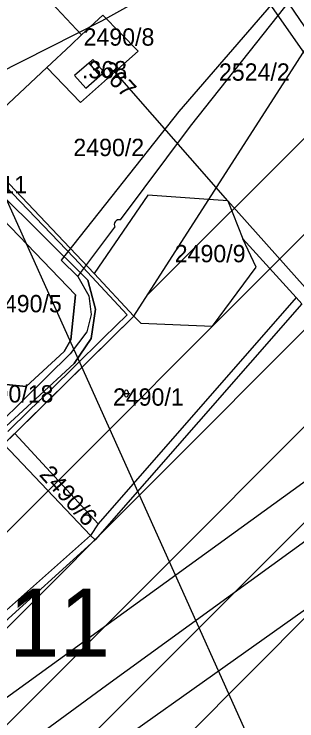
# Model space of a CAD drawing. Extents: x -564810 to -550519, y -1045831 to -1034011.
# Drawn here: x -552510.1 to -552426.8, y -1036898.7 to -1036690.7 of the extents above; entities that cross this region are included whole.
import ezdxf

# ---------------------------------------------------------------- set-up
doc = ezdxf.new("R2010")
doc.units = 0
for name, color, linetype in [('KN stav', 7, 'Continuous'), ('Obvod KPU', 7, 'Continuous'), ('Odvodněné plochy', 7, 'Continuous'), ('označ pol cest', 7, 'Continuous'), ('Parcelní čísla', 7, 'Continuous'), ('Polní cesty stavající', 7, 'Continuous'), ('přeložka st silnice', 7, 'Continuous'), ('Vedení VN', 7, 'Continuous'), ('Vrstva 14', 7, 'Continuous'), ('Vrstva 22', 7, 'Continuous'), ('Vrstva 4', 7, 'Continuous'), ('zamokř ploch', 7, 'Continuous')]:
    doc.layers.add(name, color=color, linetype=linetype)

msp = doc.modelspace()

# ---------------------------------------------------------------- linework, layer by layer
at = {"layer": 'KN stav'}
for p, q in [((-552437.23, -1036675.67), (-552404.76, -1036723.92)), ((-552406.48, -1036728.18), (-552440.18, -1036679.82)), ((-552490.27, -1036696.79), (-552501.17, -1036685.07)), ((-552484.04, -1036690.96), (-552490.27, -1036696.79)), ((-552473.61, -1036701.53), (-552484.04, -1036690.96)), ((-552490.27, -1036696.79), (-552493.33, -1036699.65)), ((-552493.33, -1036699.65), (-552500.47, -1036706.34)), ((-552480.44, -1036707.65), (-552473.61, -1036701.53)), ((-552486.94, -1036703.97), (-552488.17, -1036705.07)), ((-552483.61, -1036707.7), (-552486.94, -1036703.97)), ((-552488.17, -1036705.07), (-552492.3, -1036708.76)), ((-552488.17, -1036705.07), (-552484.84, -1036708.8)), ((-552500.47, -1036706.34), (-552523.58, -1036727.96)), ((-552500.47, -1036706.34), (-552490.55, -1036716.7)), ((-552484.84, -1036708.8), (-552483.61, -1036707.7)), ((-552480.44, -1036707.65), (-552483.5, -1036710.39)), ((-552447.16, -1036745.65), (-552480.44, -1036707.65)), ((-552492.3, -1036708.76), (-552488.97, -1036712.49)), ((-552488.97, -1036712.49), (-552484.84, -1036708.8)), ((-552490.55, -1036716.7), (-552483.5, -1036710.39)), ((-552528.98, -1036728.79), (-552488.44, -1036768.99)), ((-552488.44, -1036768.99), (-552528.98, -1036728.79)), ((-552523.58, -1036727.96), (-552486.59, -1036766.98)), ((-552470.7, -1036743.95), (-552486.59, -1036766.98)), ((-552454.23, -1036745.14), (-552470.7, -1036743.95)), ((-552447.16, -1036745.65), (-552454.23, -1036745.14)), ((-552424.36, -1036771.08), (-552447.16, -1036745.65)), ((-552447.16, -1036745.65), (-552442.75, -1036756.84)), ((-552492.05, -1036773.28), (-552513.45, -1036751)), ((-552513.45, -1036751), (-552492.05, -1036773.28)), ((-552438.8, -1036765.1), (-552442.75, -1036756.84)), ((-552442.75, -1036756.84), (-552427.08, -1036774.03)), ((-552451.66, -1036782.51), (-552438.8, -1036765.1)), ((-552486.59, -1036766.98), (-552474.84, -1036779.58)), ((-552488.44, -1036768.99), (-552486.13, -1036777.54)), ((-552486.13, -1036777.54), (-552488.44, -1036768.99)), ((-552493.45, -1036786.48), (-552492.05, -1036773.28)), ((-552492.05, -1036773.28), (-552493.45, -1036786.48)), ((-552427.08, -1036774.03), (-552485.39, -1036840.66)), ((-552427.08, -1036774.03), (-552425.33, -1036775.95)), ((-552425.33, -1036775.95), (-552486.3, -1036845.34)), ((-552486.13, -1036777.54), (-552487.42, -1036786.14)), ((-552487.42, -1036786.14), (-552486.13, -1036777.54)), ((-552509.97, -1036814.09), (-552474.84, -1036779.58)), ((-552474.84, -1036779.58), (-552472.83, -1036781.58)), ((-552472.83, -1036781.58), (-552451.66, -1036782.51)), ((-552495.42, -1036789.98), (-552493.45, -1036786.48)), ((-552493.45, -1036786.48), (-552495.42, -1036789.98)), ((-552487.42, -1036786.14), (-552492.48, -1036793.46)), ((-552492.48, -1036793.46), (-552487.42, -1036786.14)), ((-552506.58, -1036800.27), (-552495.42, -1036789.98)), ((-552495.42, -1036789.98), (-552506.58, -1036800.27)), ((-552492.48, -1036793.46), (-552515.45, -1036814.59)), ((-552515.45, -1036814.59), (-552492.48, -1036793.46)), ((-552513.47, -1036799.61), (-552506.58, -1036800.27)), ((-552506.58, -1036800.27), (-552513.47, -1036799.61)), ((-552513.12, -1036817.19), (-552509.97, -1036814.09)), ((-552509.97, -1036814.09), (-552485.39, -1036840.66)), ((-552513.12, -1036817.19), (-552487.61, -1036844.11)), ((-552485.39, -1036840.66), (-552487.61, -1036844.11)), ((-552487.61, -1036844.11), (-552580.96, -1036926.91)), ((-552486.3, -1036845.34), (-552578.84, -1036929.45))]:
    msp.add_line(p, q, dxfattribs=at)
at = {"layer": 'Obvod KPU'}
for p, q in [((-552549.73, -1036703), (-552494.76, -1036759.9)), ((-552494.76, -1036759.9), (-552492.44, -1036762.36)), ((-552492.44, -1036762.36), (-552476.84, -1036779.15)), ((-552476.84, -1036779.15), (-552483.69, -1036785.87)), ((-552483.69, -1036785.87), (-552492.4, -1036794.44)), ((-552492.4, -1036794.44), (-552498.93, -1036800.8)), ((-552498.93, -1036800.8), (-552505.49, -1036807.14)), ((-552505.49, -1036807.14), (-552511.97, -1036813.5))]:
    msp.add_line(p, q, dxfattribs=at)
at = {"layer": 'Odvodněné plochy'}
msp.add_lwpolyline([(-552600.32, -1036902.47), (-552513.12, -1036817.19), (-552474.84, -1036779.58), (-552354.8, -1036592.74), (-552400, -1036374.74), (-552430.13, -1036308.64), (-552395.94, -1036293.42), (-552343.81, -1036274.77), (-552167.6, -1036269.39), (-552155.18, -1036416.65), (-552140.47, -1036422.98), (-552086.82, -1036466.24), (-552045.42, -1036498.21), (-551912.44, -1036565.02)], dxfattribs=at)
at = {"layer": 'Polní cesty stavající'}
for p, q in [((-552430.72, -1036683.66), (-552461.62, -1036719.27)), ((-552458.13, -1036723.66), (-552428.05, -1036685.61)), ((-552461.62, -1036719.27), (-552496.31, -1036763.11)), ((-552478.82, -1036751.18), (-552458.13, -1036723.66)), ((-552491.36, -1036767.87), (-552480.46, -1036753.37)), ((-552491.36, -1036767.87), (-552496.31, -1036763.11)), ((-552496.31, -1036763.11), (-552491.36, -1036767.87))]:
    msp.add_line(p, q, dxfattribs=at)
msp.add_lwpolyline([(-552491.36, -1036767.87), (-552488.16, -1036773.54), (-552487.45, -1036779.03), (-552488.76, -1036784.19), (-552493.67, -1036790.6), (-552563.08, -1036858.95), (-552571.86, -1036867.39), (-552573.49, -1036870.43)], dxfattribs=at)
msp.add_arc((-552479.14, -1036752.65), 1.5, 77.6331, 208.507, dxfattribs=at)
at = {"layer": 'přeložka st silnice'}
for p, q in [((-552470.8, -1036773.29), (-552129.41, -1036431.9)), ((-552722.77, -1037053.54), (-552113.75, -1036444.53)), ((-552610.63, -1036969.69), (-552098.09, -1036457.15)), ((-552595.92, -1036983.27), (-552082.35, -1036469.69)), ((-552581.22, -1036996.84), (-552066.39, -1036482.02)), ((-552566.51, -1037010.42), (-552050.43, -1036494.34))]:
    msp.add_line(p, q, dxfattribs=at)
at = {"layer": 'Vedení VN'}
for points in [[(-552338.48, -1036611.68), (-552484.37, -1036692.77), (-552546.32, -1036724.04)], [(-554311.13, -1038894.55), (-554183.26, -1038768.06), (-553948.71, -1038736.97), (-553887.24, -1038715.77), (-553721.22, -1038534.86), (-553615.96, -1038471.97), (-553583.46, -1038409.78), (-553495.15, -1038284), (-553204.09, -1037884.03), (-552966, -1037802.05), (-552952.58, -1037796.4), (-552903.13, -1037697.47), (-552835.31, -1037471.34), (-552755.48, -1037231.07), (-552629.72, -1036976.67), (-552323.11, -1036754.78)], [(-552620.77, -1036988.47), (-552571.21, -1036952.78), (-552482.93, -1036888.11), (-552397.67, -1036826.32), (-552309.07, -1036762.79), (-552309.07, -1036762.81)], [(-552318.17, -1036790.68), (-552611.35, -1036998.44), (-552747, -1037286.75), (-552886.17, -1037729.13), (-552939.86, -1037825.23), (-553193.49, -1037916.39), (-553506.46, -1038353.11), (-553565.8, -1038423.21), (-553601.83, -1038493.17), (-553700.74, -1038549.7), (-553878.06, -1038746.16), (-554195.97, -1038818.23), (-554311.84, -1038929.18)]]:
    msp.add_lwpolyline(points, dxfattribs=at)
at = {"layer": 'Vrstva 14'}
msp.add_lwpolyline([(-551754.89, -1038428.38), (-553519.59, -1034507.17), (-553502.09, -1034572.44)], dxfattribs=at)
at = {"layer": 'Vrstva 4'}
msp.add_line((-552487.61, -1036844.11), (-552486.3, -1036845.34), dxfattribs=at)
at = {"layer": 'zamokř ploch'}
for p, q in [((-552478.08, -1036802.32), (-552476.08, -1036802.32)), ((-552477.58, -1036801.82), (-552477.58, -1036802.82)), ((-552476.58, -1036801.82), (-552476.58, -1036802.82))]:
    msp.add_line(p, q, dxfattribs=at)
for centre, start, end in [((-552477.08, -1036801.82), 0, 180), ((-552477.08, -1036802.82), 180, 0)]:
    msp.add_arc(centre, 0.5, start, end, dxfattribs=at)

# ---------------------------------------------------------------- texts
at = {"layer": 'označ pol cest'}
msp.add_text('C11', height=20, dxfattribs=at).set_placement((-552530.95, -1036879.75))
at = {"layer": 'Parcelní čísla'}
for s, p in [('2490/8', (-552489.68, -1036699.94)), ('2524/2', (-552449.8, -1036710.25)), ('2490/2', (-552492.69, -1036732.44)), ('2490/11', (-552531, -1036743.41)), ('2490/9', (-552462.82, -1036763.69)), ('2490/5', (-552516.95, -1036778.41)), ('2490/18', (-552523.19, -1036804.97)), ('2490/1', (-552481.03, -1036805.9))]:
    msp.add_text(s, height=5.1, dxfattribs=at).set_placement(p)
msp.add_text('2490/6', height=5.1, rotation=312.1141, dxfattribs=at).set_placement((-552502.96, -1036826.32))
at = {"layer": 'Vrstva 22'}
msp.add_text('.368', height=5.1, dxfattribs=at).set_placement((-552490.15, -1036709.56))
msp.add_text('.367', height=5.1, rotation=313.684, dxfattribs=at).set_placement((-552486.55, -1036706.15))

doc.saveas('drawing.dxf')
